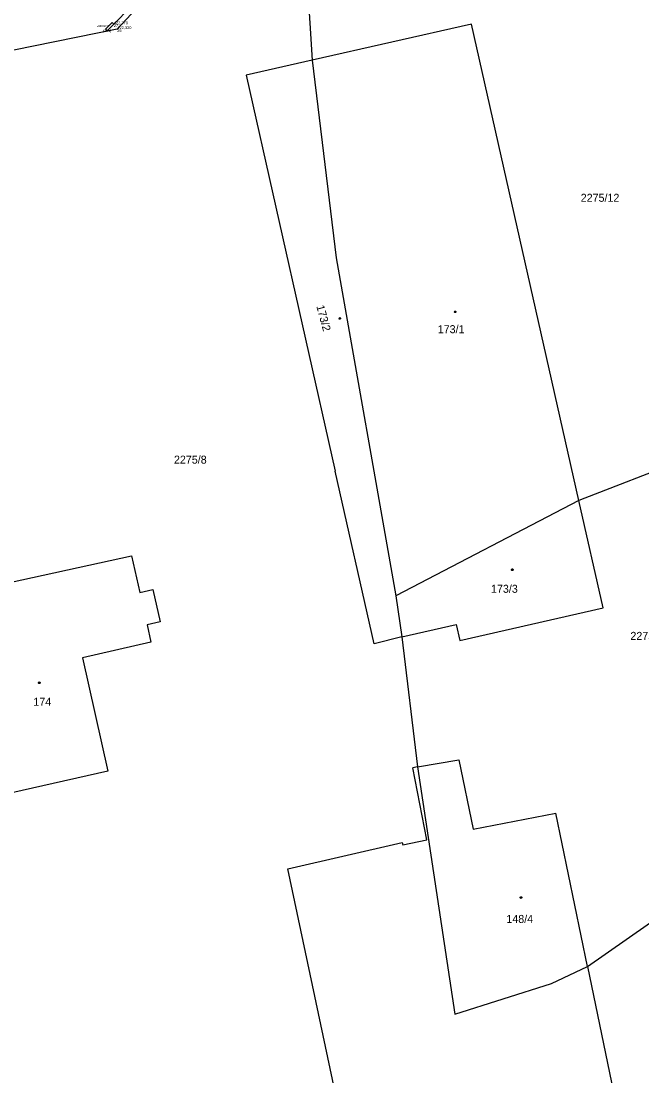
# Model space of a CAD drawing. Extents: x -747792 to -745414, y -1093712 to -1091463.
# Drawn here: x -746619.6 to -746553.7, y -1092774.6 to -1092662.6 of the extents above; entities that cross this region are included whole.
import ezdxf

# ---------------------------------------------------------------- set-up
doc = ezdxf.new("R2010")
doc.units = 0
for name, color, linetype in [('Hladina', 7, 'Continuous'), ('Koleje_dopravní prvky', 7, 'Continuous'), ('Nezařazené objekty', 7, 'Continuous'), ('Názvy obcí_ulic', 7, 'Continuous'), ('Ploty_opěrné zdi', 7, 'Continuous'), ('Pracovní_bod PPBP - výška', 7, 'Continuous'), ('Rozhraní ploch', 7, 'Continuous'), ('Stromy_porost', 7, 'Continuous'), ('Výškopis', 7, 'Continuous')]:
    doc.layers.add(name, color=color, linetype=linetype)

msp = doc.modelspace()

# ---------------------------------------------------------------- linework, layer by layer
at = {"layer": 'Hladina'}
for p, q in [((-746609.77, -1092662.96), (-746609.77, -1092662.96)), ((-746609.4, -1092663.48), (-746609.4, -1092663.48))]:
    msp.add_line(p, q, dxfattribs=at)
at = {"layer": 'Nezařazené objekty'}
msp.add_lwpolyline([(-746609.4, -1092663.48), (-746627.05, -1092667.06)], dxfattribs=at)
at = {"layer": 'Názvy obcí_ulic'}
for p, q in [((-746609.77, -1092662.96), (-746608.02, -1092661.18)), ((-746609.95, -1092662.78), (-746610.65, -1092663.5)), ((-746610.47, -1092663.67), (-746609.77, -1092662.96)), ((-746609.77, -1092662.96), (-746609.95, -1092662.78)), ((-746610.65, -1092663.5), (-746610.47, -1092663.67))]:
    msp.add_line(p, q, dxfattribs=at)
at = {"layer": 'Ploty_opěrné zdi'}
for points in [[(-746585.77, -1092694.11), (-746585.72, -1092694.12), (-746585.7, -1092694.17), (-746585.69, -1092694.2), (-746585.7, -1092694.25), (-746585.74, -1092694.28), (-746585.77, -1092694.28), (-746585.82, -1092694.27), (-746585.84, -1092694.24), (-746585.85, -1092694.2), (-746585.84, -1092694.15), (-746585.8, -1092694.12)], [(-746573.51, -1092693.41), (-746573.46, -1092693.42), (-746573.44, -1092693.46), (-746573.43, -1092693.49), (-746573.44, -1092693.54), (-746573.48, -1092693.57), (-746573.51, -1092693.57), (-746573.55, -1092693.56), (-746573.58, -1092693.53), (-746573.59, -1092693.49), (-746573.58, -1092693.44), (-746573.54, -1092693.41)], [(-746567.42, -1092720.79), (-746567.37, -1092720.8), (-746567.34, -1092720.84), (-746567.33, -1092720.87), (-746567.34, -1092720.92), (-746567.39, -1092720.95), (-746567.42, -1092720.96), (-746567.47, -1092720.94), (-746567.5, -1092720.91), (-746567.51, -1092720.87), (-746567.5, -1092720.83), (-746567.46, -1092720.79)], [(-746617.69, -1092732.79), (-746617.64, -1092732.8), (-746617.61, -1092732.85), (-746617.6, -1092732.88), (-746617.61, -1092732.92), (-746617.66, -1092732.96), (-746617.69, -1092732.96), (-746617.73, -1092732.95), (-746617.76, -1092732.92), (-746617.77, -1092732.88), (-746617.76, -1092732.83), (-746617.72, -1092732.8)], [(-746566.5, -1092755.58), (-746566.45, -1092755.59), (-746566.43, -1092755.64), (-746566.42, -1092755.67), (-746566.43, -1092755.71), (-746566.47, -1092755.75), (-746566.5, -1092755.76), (-746566.54, -1092755.74), (-746566.58, -1092755.71), (-746566.58, -1092755.67), (-746566.58, -1092755.62), (-746566.53, -1092755.59)]]:
    msp.add_lwpolyline(points, close=True, dxfattribs=at)
at = {"layer": 'Pracovní_bod PPBP - výška'}
msp.add_lwpolyline([(-746602.53, -1092656.1), (-746609.4, -1092663.48)], dxfattribs=at)
at = {"layer": 'Stromy_porost'}
for points in [[(-746589.19, -1092658.88), (-746588.69, -1092666.79)], [(-746571.78, -1092662.94), (-746588.69, -1092666.79)], [(-746560.36, -1092713.51), (-746571.78, -1092662.94)], [(-746588.69, -1092666.79), (-746595.72, -1092668.38)], [(-746588.69, -1092666.79), (-746586.15, -1092687.76)], [(-746595.72, -1092668.38), (-746586.26, -1092710.4)], [(-746586.15, -1092687.76), (-746579.82, -1092723.65)], [(-746549.19, -1092709.2), (-746560.36, -1092713.51)], [(-746582.12, -1092728.73), (-746586.26, -1092710.4)], [(-746560.36, -1092713.51), (-746579.82, -1092723.65)], [(-746557.79, -1092724.93), (-746560.36, -1092713.51)], [(-746622.98, -1092722.7), (-746607.9, -1092719.39)], [(-746607.9, -1092719.39), (-746606.99, -1092723.29)], [(-746606.99, -1092723.29), (-746605.62, -1092722.98)], [(-746605.62, -1092722.98), (-746604.86, -1092726.4)], [(-746579.82, -1092723.65), (-746579.17, -1092728)], [(-746573, -1092728.38), (-746557.79, -1092724.93)], [(-746604.86, -1092726.4), (-746606.23, -1092726.71)], [(-746606.23, -1092726.71), (-746605.85, -1092728.56)], [(-746579.17, -1092728), (-746573.38, -1092726.67)], [(-746573.38, -1092726.67), (-746573, -1092728.38)], [(-746605.85, -1092728.56), (-746613.11, -1092730.24)], [(-746579.17, -1092728), (-746582.12, -1092728.73)], [(-746579.17, -1092728), (-746577.51, -1092741.81)], [(-746613.11, -1092730.24), (-746610.42, -1092742.26)], [(-746577.51, -1092741.81), (-746573.1, -1092741.06)], [(-746573.1, -1092741.06), (-746571.59, -1092748.4)], [(-746610.42, -1092742.26), (-746625.35, -1092745.61)], [(-746577.51, -1092741.81), (-746577.99, -1092741.89)], [(-746576.51, -1092749.55), (-746577.99, -1092741.89)], [(-746577.51, -1092741.81), (-746573.52, -1092768.04)], [(-746571.59, -1092748.4), (-746562.82, -1092746.72)], [(-746559.45, -1092762.98), (-746562.82, -1092746.72)], [(-746591.28, -1092752.64), (-746579.12, -1092749.84)], [(-746579.12, -1092749.84), (-746579.06, -1092750.09)], [(-746579.06, -1092750.09), (-746576.51, -1092749.55)], [(-746583.29, -1092790.35), (-746591.28, -1092752.64)], [(-746559.45, -1092762.98), (-746548.63, -1092755.44)], [(-746563.26, -1092764.79), (-746559.45, -1092762.98)], [(-746559.45, -1092762.98), (-746553.67, -1092790.87)], [(-746573.52, -1092768.04), (-746563.26, -1092764.79)]]:
    msp.add_lwpolyline(points, dxfattribs=at)

# ---------------------------------------------------------------- texts
at = {"layer": 'Koleje_dopravní prvky'}
for s, p in [('2275/12', (-746560.16, -1092681.81)), ('173/1', (-746575.35, -1092695.76)), ('2275/8', (-746603.38, -1092709.61)), ('173/3', (-746569.69, -1092723.32)), ('2275/11', (-746554.88, -1092728.32)), ('174', (-746618.32, -1092735.32)), ('148/4', (-746568.06, -1092758.37))]:
    msp.add_text(s, height=0.85, dxfattribs=at).set_placement(p)
msp.add_text('173/2', height=0.85, rotation=285.2184, dxfattribs=at).set_placement((-746588.26, -1092692.89))
at = {"layer": 'Rozhraní ploch'}
for s, p in [('27', (-746609.77, -1092663.26)), (' zavora', (-746611.66, -1092663.26)), (' plt.vj', (-746611.01, -1092663.78)), ('26', (-746609.4, -1092663.78))]:
    msp.add_text(s, height=0.3, dxfattribs=at).set_placement(p)
at = {"layer": 'Výškopis'}
for s, p in [('422,370', (-746609.77, -1092662.96)), ('422,320', (-746609.4, -1092663.48))]:
    msp.add_text(s, height=0.3, dxfattribs=at).set_placement(p)

doc.saveas('drawing.dxf')
